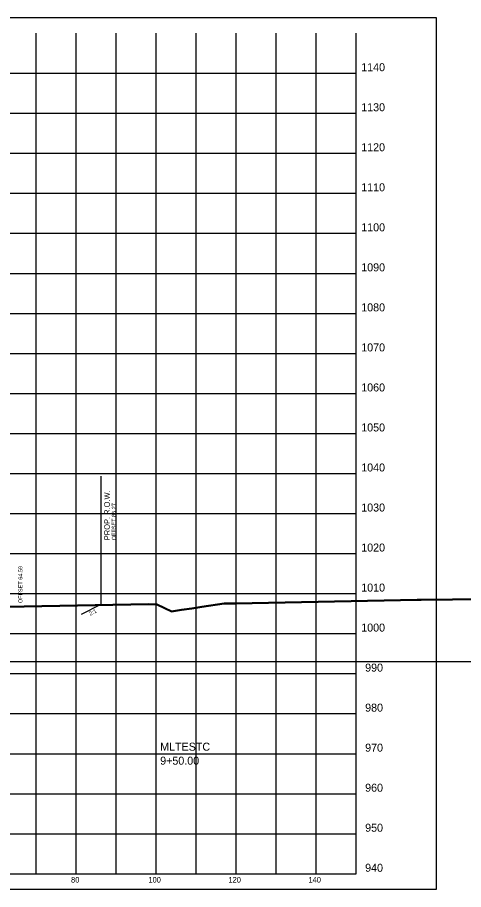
# Model space of a CAD drawing. Extents: x 1131015 to 1136271, y 133453 to 174329.
# Drawn here: x 1131405.8 to 1131517.3, y 159610.7 to 159828.6 of the extents above; entities that cross this region are included whole.
import ezdxf

# ---------------------------------------------------------------- set-up
doc = ezdxf.new("R2010")
doc.units = 0
for name, color, linetype in [('DESIGN - ROW - Right-of-Way and Easement Labels', 7, 'Continuous'), ('DESIGN - ROW - Right-of-Way Linework', 7, 'Continuous'), ('DESIGN - SCRATCH - User 1', 7, 'Continuous'), ('DESIGN - SHEET - Corner Text', 7, 'Continuous'), ('DESIGN - SHEET - Light Grid', 7, 'Continuous'), ('DESIGN - SHEET - Linework', 7, 'Continuous'), ('DESIGN - SHEET - Plot Shape', 7, 'Continuous'), ('DESIGN - TYPICAL - Slope Tie Text', 7, 'Continuous'), ('DESIGN - TYPICAL - Warning Text', 7, 'Continuous'), ('SURVEY - GROUND - Bottom of Topsoil Layer', 7, 'Continuous'), ('SURVEY - GROUND - Top of Ground', 7, 'Continuous')]:
    doc.layers.add(name, color=color, linetype=linetype)

msp = doc.modelspace()

# ---------------------------------------------------------------- linework, layer by layer
at = {"layer": 'DESIGN - ROW - Right-of-Way Linework'}
msp.add_line((1131426.73, 159681.98), (1131426.73, 159713.98), dxfattribs=at)
at = {"layer": 'DESIGN - SCRATCH - User 1'}
msp.add_line((1131421.79, 159679.51), (1131426.73, 159681.98), dxfattribs=at)
at = {"layer": 'DESIGN - SHEET - Light Grid'}
msp.add_line((1131340.46, 159667.66), (1131640.46, 159667.66), dxfattribs=at)
at = {"layer": 'DESIGN - SHEET - Linework'}
for p, q in [((1131410.46, 159614.66), (1131410.46, 159824.66)), ((1131420.46, 159614.66), (1131420.46, 159824.66)), ((1131430.46, 159614.66), (1131430.46, 159824.66)), ((1131440.46, 159614.66), (1131440.46, 159824.66)), ((1131450.46, 159614.66), (1131450.46, 159824.66)), ((1131460.46, 159614.66), (1131460.46, 159824.66)), ((1131470.46, 159614.66), (1131470.46, 159824.66)), ((1131480.46, 159614.66), (1131480.46, 159824.66)), ((1131190.46, 159814.66), (1131490.46, 159814.66)), ((1131190.46, 159804.66), (1131490.46, 159804.66)), ((1131190.46, 159794.66), (1131490.46, 159794.66)), ((1131190.46, 159784.66), (1131490.46, 159784.66)), ((1131190.46, 159774.66), (1131490.46, 159774.66)), ((1131190.46, 159764.66), (1131490.46, 159764.66)), ((1131190.46, 159754.66), (1131490.46, 159754.66)), ((1131190.46, 159744.66), (1131490.46, 159744.66)), ((1131190.46, 159734.66), (1131490.46, 159734.66)), ((1131190.46, 159724.66), (1131490.46, 159724.66)), ((1131190.46, 159714.66), (1131490.46, 159714.66)), ((1131190.46, 159704.66), (1131490.46, 159704.66)), ((1131190.46, 159694.66), (1131490.46, 159694.66)), ((1131190.46, 159684.66), (1131490.46, 159684.66)), ((1131190.46, 159674.66), (1131490.46, 159674.66)), ((1131190.46, 159664.66), (1131490.46, 159664.66)), ((1131190.46, 159654.66), (1131490.46, 159654.66)), ((1131190.46, 159644.66), (1131490.46, 159644.66)), ((1131190.46, 159634.66), (1131490.46, 159634.66)), ((1131190.46, 159624.66), (1131490.46, 159624.66))]:
    msp.add_line(p, q, dxfattribs=at)
msp.add_lwpolyline([(1131190.46, 159824.66), (1131190.46, 159614.66), (1131490.46, 159614.66), (1131490.46, 159824.66)], dxfattribs=at)
at = {"layer": 'DESIGN - SHEET - Plot Shape'}
msp.add_lwpolyline([(1131170.46, 159828.6), (1131510.46, 159828.6), (1131510.46, 159610.72), (1131170.46, 159610.72)], close=True, dxfattribs=at)
at = {"layer": 'SURVEY - GROUND - Bottom of Topsoil Layer'}
for p, q in [((1131451.85, 159681.29), (1131457.49, 159682.12)), ((1131457.49, 159682.12), (1131460.25, 159682.13)), ((1131460.25, 159682.13), (1131505.69, 159683)), ((1131505.69, 159683), (1131506.68, 159683.02)), ((1131506.68, 159683.02), (1131571.33, 159683.77)), ((1131403.03, 159681.23), (1131425.22, 159681.71)), ((1131425.22, 159681.71), (1131438.58, 159681.95)), ((1131438.58, 159681.95), (1131440.65, 159681.81)), ((1131440.65, 159681.81), (1131442.51, 159680.97)), ((1131442.51, 159680.97), (1131444.31, 159680.13)), ((1131444.31, 159680.13), (1131446.77, 159680.48)), ((1131446.77, 159680.48), (1131449.39, 159680.85)), ((1131449.39, 159680.85), (1131451.85, 159681.29))]:
    msp.add_line(p, q, dxfattribs=at)
at = {"layer": 'SURVEY - GROUND - Top of Ground'}
for p, q in [((1131425.22, 159681.96), (1131438.58, 159682.2)), ((1131438.58, 159682.2), (1131440.65, 159682.06)), ((1131451.85, 159681.54), (1131457.49, 159682.37)), ((1131457.49, 159682.37), (1131460.25, 159682.38)), ((1131460.25, 159682.38), (1131505.69, 159683.25)), ((1131505.69, 159683.25), (1131506.68, 159683.27)), ((1131506.68, 159683.27), (1131571.33, 159684.02)), ((1131403.03, 159681.48), (1131425.22, 159681.96)), ((1131440.65, 159682.06), (1131442.51, 159681.22)), ((1131442.51, 159681.22), (1131444.31, 159680.38)), ((1131444.31, 159680.38), (1131446.77, 159680.73)), ((1131446.77, 159680.73), (1131449.39, 159681.1)), ((1131449.39, 159681.1), (1131451.85, 159681.54))]:
    msp.add_line(p, q, dxfattribs=at)

# ---------------------------------------------------------------- texts
at = {"layer": 'DESIGN - ROW - Right-of-Way and Easement Labels'}
for s, height, p in [('PROP. R.O.W.', 1.4, (1131428.88, 159697.98)), ('OFFSET 86.27', 1, (1131430.38, 159697.98))]:
    msp.add_text(s, height=height, rotation=90, dxfattribs=at).set_placement(p)
at = {"layer": 'DESIGN - SCRATCH - User 1'}
msp.add_text('2:1', height=1, rotation=28.1289, dxfattribs=at).set_placement((1131424.02, 159679.11))
at = {"layer": 'DESIGN - SHEET - Corner Text'}
for s, height, p in [('1140', 2, (1131491.7, 159815.16)), ('1130', 2, (1131491.7, 159805.16)), ('1120', 2, (1131491.7, 159795.16)), ('1110', 2, (1131491.7, 159785.16)), ('1100', 2, (1131491.7, 159775.16)), ('1090', 2, (1131491.7, 159765.16)), ('1080', 2, (1131491.7, 159755.16)), ('1070', 2, (1131491.7, 159745.16)), ('1060', 2, (1131491.7, 159735.16)), ('1050', 2, (1131491.7, 159725.16)), ('1040', 2, (1131491.7, 159715.16)), ('1030', 2, (1131491.7, 159705.16)), ('1020', 2, (1131491.7, 159695.16)), ('1010', 2, (1131491.7, 159685.16)), ('1000', 2, (1131491.7, 159675.16)), ('990', 2, (1131492.68, 159665.16)), ('980', 2, (1131492.68, 159655.16)), ('970', 2, (1131492.68, 159645.16)), ('960', 2, (1131492.68, 159635.16)), ('950', 2, (1131492.68, 159625.16)), ('940', 2, (1131492.68, 159615.16)), ('80', 1.4, (1131419.19, 159612.46)), ('100', 1.4, (1131438.51, 159612.46)), ('120', 1.4, (1131458.51, 159612.46)), ('140', 1.4, (1131478.51, 159612.46))]:
    msp.add_text(s, height=height, dxfattribs=at).set_placement(p)
at = {"layer": 'DESIGN - TYPICAL - Slope Tie Text'}
msp.add_text('OFFSET 64.59', height=1, rotation=90, dxfattribs=at).set_placement((1131407.04, 159682.27))
at = {"layer": 'DESIGN - TYPICAL - Warning Text'}
for s, p in [('MLTESTC', (1131441.46, 159645.41)), ('9+50.00', (1131441.46, 159641.91))]:
    msp.add_text(s, height=2, dxfattribs=at).set_placement(p)

doc.saveas('drawing.dxf')
